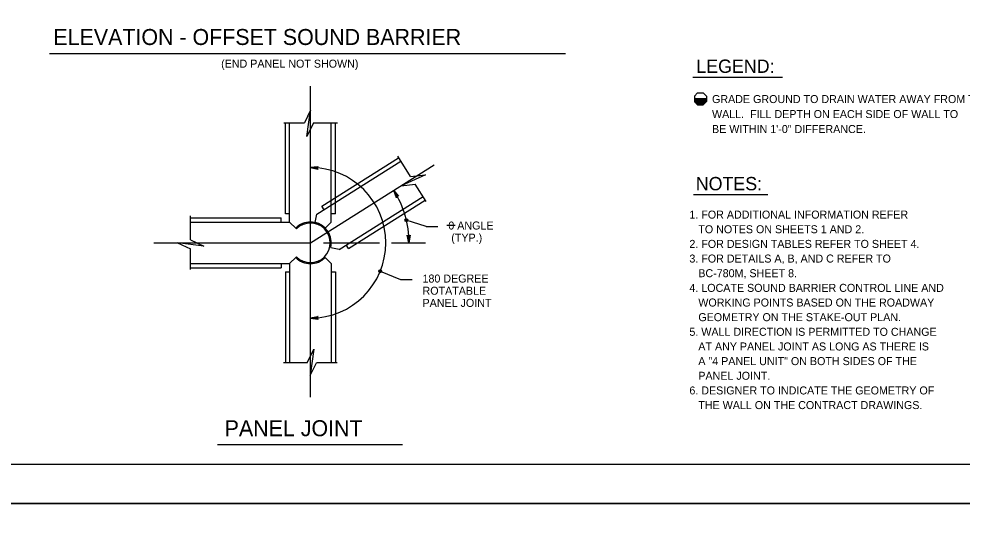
# Model space of a CAD drawing. Extents: x 3385 to 6532, y -616 to 1166.
# Drawn here: x 5658.6 to 6020.8, y 564.2 to 758 of the extents above; entities that cross this region are included whole.
import ezdxf

# ---------------------------------------------------------------- set-up
doc = ezdxf.new("R2010")
doc.units = 0
for name, color, linetype in [('1', 7, 'Continuous'), ('2', 7, 'Continuous'), ('PLT-BNDY', 7, 'Continuous')]:
    doc.layers.add(name, color=color, linetype=linetype)

msp = doc.modelspace()

# ---------------------------------------------------------------- linework, layer by layer
at = {"layer": '1'}
for p, q in [((5670.34, 744.72), (5868.5, 744.72)), ((5917.46, 735.62), (5951.78, 735.62)), ((5770.57, 612.67), (5770.57, 732.15)), ((5919.23, 729.6), (5917.98, 728.35)), ((5917.98, 728.35), (5917.98, 726.23)), ((5919.23, 729.6), (5921.35, 729.6)), ((5921.35, 729.6), (5922.6, 728.35)), ((5922.6, 728.35), (5922.6, 726.23)), ((5917.97, 727.41), (5922.59, 727.41)), ((5917.97, 726.51), (5922.59, 726.51)), ((5917.97, 726.41), (5922.59, 726.41)), ((5917.97, 726.31), (5922.59, 726.31)), ((5917.98, 727.01), (5922.59, 727.01)), ((5917.98, 726.91), (5922.59, 726.91)), ((5917.98, 726.81), (5922.59, 726.81)), ((5917.98, 726.71), (5922.59, 726.71)), ((5917.98, 726.61), (5922.59, 726.61)), ((5919.23, 724.98), (5917.98, 726.23)), ((5917.99, 727.31), (5922.59, 727.31)), ((5917.99, 727.21), (5922.59, 727.21)), ((5917.99, 727.11), (5922.59, 727.11)), ((5917.99, 726.21), (5922.54, 726.21)), ((5918.09, 726.11), (5922.45, 726.11)), ((5918.19, 726.01), (5922.35, 726.01)), ((5918.29, 725.91), (5922.25, 725.91)), ((5918.4, 725.81), (5922.16, 725.81)), ((5918.5, 725.71), (5922.06, 725.71)), ((5918.6, 725.61), (5921.97, 725.61)), ((5918.7, 725.51), (5921.87, 725.51)), ((5918.8, 725.41), (5921.77, 725.41)), ((5918.9, 725.31), (5921.68, 725.31)), ((5919.01, 725.21), (5921.58, 725.21)), ((5919.11, 725.11), (5921.49, 725.11)), ((5919.21, 725.01), (5921.39, 725.01)), ((5919.23, 724.98), (5921.35, 724.98)), ((5921.07, 727.41), (5922.59, 727.41)), ((5921.35, 724.98), (5922.6, 726.23)), ((5760.33, 718.01), (5768.26, 718.01)), ((5760.97, 683.13), (5760.97, 718.01)), ((5762.56, 679.93), (5762.56, 718.01)), ((5771.78, 718.01), (5780.92, 718.01)), ((5778.58, 679.93), (5778.58, 718.01)), ((5780.18, 683.13), (5780.18, 718.01)), ((5773.07, 682.97), (5805.28, 703.28)), ((5774.92, 686.03), (5804.43, 704.63)), ((5808.94, 697.47), (5804.06, 705.22)), ((5770.57, 671.93), (5818.05, 701.86)), ((5815.05, 687.78), (5810.81, 694.51)), ((5781.61, 669.42), (5813.82, 689.73)), ((5785.17, 669.77), (5814.67, 688.38)), ((5917.69, 690.5), (5946.26, 690.5)), ((5775.78, 684.67), (5774.93, 686.02)), ((5724.49, 673.14), (5724.49, 682.27)), ((5724.49, 681.53), (5759.37, 681.53)), ((5759.37, 679.93), (5759.37, 681.53)), ((5762.57, 683.13), (5760.97, 683.13)), ((5772.34, 679.73), (5773.07, 682.96)), ((5780.17, 683.13), (5778.57, 683.13)), ((5724.49, 679.93), (5762.57, 679.93)), ((5762.57, 679.93), (5765.2, 677.3)), ((5764.91, 677.58), (5762.57, 679.93)), ((5776.23, 677.58), (5778.57, 679.93)), ((5815, 678.21), (5807.38, 680.66)), ((5815, 678.21), (5819.54, 678.21)), ((5826.1, 678.58), (5822.91, 678.58)), ((5710.39, 671.93), (5770.57, 671.93)), ((5775.63, 671.93), (5797.08, 671.93)), ((5778.37, 670.16), (5781.61, 669.43)), ((5785.17, 669.78), (5784.31, 671.13)), ((5801.74, 671.93), (5814.71, 671.93)), ((5724.49, 661.68), (5724.49, 669.62)), ((5762.57, 663.93), (5765.2, 666.55)), ((5724.49, 663.93), (5762.57, 663.93)), ((5759.37, 663.93), (5759.37, 662.33)), ((5762.56, 663.92), (5762.56, 625.85)), ((5764.91, 666.27), (5762.57, 663.93)), ((5776.23, 666.27), (5778.57, 663.93)), ((5778.58, 663.92), (5778.58, 625.85)), ((5724.49, 662.33), (5759.37, 662.33)), ((5760.97, 660.72), (5762.57, 660.72)), ((5760.97, 660.72), (5760.97, 625.85)), ((5778.57, 660.72), (5780.17, 660.72)), ((5780.18, 660.72), (5780.18, 625.85)), ((5797.36, 660.98), (5805.09, 657.83)), ((5805.09, 657.83), (5809.63, 657.83)), ((5769.36, 625.85), (5760.22, 625.85)), ((5780.81, 625.85), (5772.88, 625.85)), ((5734.82, 594.38), (5805.94, 594.38))]:
    msp.add_line(p, q, dxfattribs=at)
for points in [[(5771.78, 718.01), (5769.24, 712.82), (5770.62, 722.97), (5768.26, 718.01)], [(5770.57, 700.86), (5773.58, 701.26), (5773.46, 701.18), (5773.34, 701.11), (5773.28, 701.01), (5773.21, 700.92), (5773.19, 700.82), (5773.17, 700.72), (5773.18, 700.62), (5773.19, 700.52), (5773.24, 700.41), (5773.3, 700.31), (5773.41, 700.23), (5773.52, 700.14), (5770.57, 700.86), (5773.41, 700.23), (5773.3, 700.31), (5770.57, 700.86), (5773.24, 700.41), (5773.19, 700.52), (5770.57, 700.86), (5773.18, 700.62), (5773.17, 700.72), (5770.57, 700.86), (5773.19, 700.82), (5773.21, 700.92), (5770.57, 700.86), (5773.28, 701.01), (5773.34, 701.11), (5770.57, 700.86), (5773.46, 701.18)], [(5808.94, 697.47), (5814.68, 698.09), (5805.36, 693.84), (5810.82, 694.49)], [(5802.57, 692.1), (5804.56, 689.81), (5804.31, 689.93), (5804.07, 689.93), (5803.88, 689.86), (5803.73, 689.73), (5803.62, 689.52), (5803.59, 689.24), (5802.57, 692.1), (5803.62, 689.52), (5803.73, 689.73), (5802.57, 692.1), (5803.88, 689.86), (5804.07, 689.93), (5802.57, 692.1), (5804.31, 689.93)], [(5808.4, 671.93), (5807.75, 674.89), (5807.92, 674.67), (5808.12, 674.55), (5808.32, 674.52), (5808.52, 674.57), (5808.72, 674.69), (5808.87, 674.92), (5808.4, 671.93), (5808.72, 674.69), (5808.52, 674.57), (5808.4, 671.93), (5808.32, 674.52), (5808.12, 674.55), (5808.4, 671.93), (5807.92, 674.67)], [(5724.49, 673.14), (5729.68, 670.6), (5719.53, 671.98), (5724.49, 669.62)], [(5770.57, 642.99), (5773.53, 643.66), (5773.42, 643.58), (5773.31, 643.5), (5773.25, 643.39), (5773.2, 643.29), (5773.18, 643.19), (5773.17, 643.09), (5773.19, 642.99), (5773.21, 642.89), (5773.27, 642.79), (5773.34, 642.7), (5773.46, 642.62), (5773.57, 642.55), (5770.57, 642.99), (5773.46, 642.62), (5773.34, 642.7), (5770.57, 642.99), (5773.27, 642.79), (5773.21, 642.89), (5770.57, 642.99), (5773.19, 642.99), (5773.17, 643.09), (5770.57, 642.99), (5773.18, 643.19), (5773.2, 643.29), (5770.57, 642.99), (5773.25, 643.39), (5773.31, 643.5), (5770.57, 642.99), (5773.42, 643.58)], [(5769.36, 625.85), (5771.9, 631.03), (5770.52, 620.88), (5772.88, 625.85)]]:
    msp.add_lwpolyline(points, dxfattribs=at)
for centre, radius in [((5807.38, 680.66), 0.533), ((5807.38, 680.66), 0.267), ((5797.36, 660.98), 0.533), ((5797.36, 660.98), 0.267)]:
    msp.add_circle(centre, radius, dxfattribs=at)
for radius, start, end in [(28.94, 270, 90), (37.83, 0, 32.2309), (8, 44.9982, 135.0007), (7.6, 225, 135), (8, 347.2292, 77.2317), (8, 224.9982, 315.0007)]:
    msp.add_arc((5770.57, 671.93), radius, start, end, dxfattribs=at)
at = {"layer": '2'}
msp.add_line((6269.34, 586.69), (5483.34, 586.69), dxfattribs=at)
at = {"layer": 'PLT-BNDY'}
for points in [[(5443.34, 1165.69), (6284.34, 1165.69), (6284.34, 571.69), (5443.34, 571.69)], [(5443.34, 571.69), (6284.34, 571.69), (6284.34, -22.31), (5443.34, -22.31)]]:
    msp.add_lwpolyline(points, close=True, dxfattribs=at)

# ---------------------------------------------------------------- texts
at = {"layer": '1'}
for s, height, p in [('ELEVATION - OFFSET SOUND BARRIER', 6.144, (5671.86, 747.96)), ('(END PANEL NOT SHOWN)', 3.0721, (5736.27, 739.25)), ('LEGEND:', 5.117, (5918.73, 737.25)), ('GRADE GROUND TO DRAIN WATER AWAY FROM THE', 3.072, (5924.77, 725.64)), ('WALL.  FILL DEPTH ON EACH SIDE OF WALL TO', 3.072, (5924.77, 719.88)), ('BE WITHIN 1\'-0" DIFFERANCE.', 3.072, (5924.77, 714.12)), ('NOTES:', 5.117, (5918.52, 692.12)), ('1. FOR ADDITIONAL INFORMATION REFER', 3.072, (5916.08, 681.24)), ('0 ANGLE', 3.072, (5823.51, 677.04)), ('   TO NOTES ON SHEETS 1 AND 2.', 3.072, (5916.08, 675.61)), (' (TYP.)', 3.072, (5823.51, 672.37)), ('2. FOR DESIGN TABLES REFER TO SHEET 4.', 3.072, (5916.08, 669.98)), ('3. FOR DETAILS A, B, AND C REFER TO', 3.072, (5916.08, 664.35)), ('180 DEGREE', 3.072, (5813.6, 656.66)), ('   BC-780M, SHEET 8.', 3.072, (5916.08, 658.72)), ('4. LOCATE SOUND BARRIER CONTROL LINE AND', 3.072, (5916.08, 653.08)), ('ROTATABLE', 3.072, (5813.6, 651.98)), ('PANEL JOINT ', 3.0721, (5813.6, 647.31)), ('   WORKING POINTS BASED ON THE ROADWAY', 3.072, (5916.08, 647.45)), ('   GEOMETRY ON THE STAKE-OUT PLAN.', 3.072, (5916.08, 641.82)), ('5. WALL DIRECTION IS PERMITTED TO CHANGE', 3.072, (5916.08, 636.19)), ('   AT ANY PANEL JOINT AS LONG AS THERE IS', 3.072, (5916.08, 630.56)), ('   A "4 PANEL UNIT" ON BOTH SIDES OF THE', 3.072, (5916.08, 624.93)), ('   PANEL JOINT.', 3.072, (5916.08, 619.3)), ('6. DESIGNER TO INDICATE THE GEOMETRY OF', 3.072, (5916.08, 613.66)), ('   THE WALL ON THE CONTRACT DRAWINGS.', 3.072, (5916.08, 608.03)), ('PANEL JOINT', 6.144, (5737.62, 597.61))]:
    msp.add_text(s, height=height, dxfattribs=at).set_placement(p)

doc.saveas('drawing.dxf')
